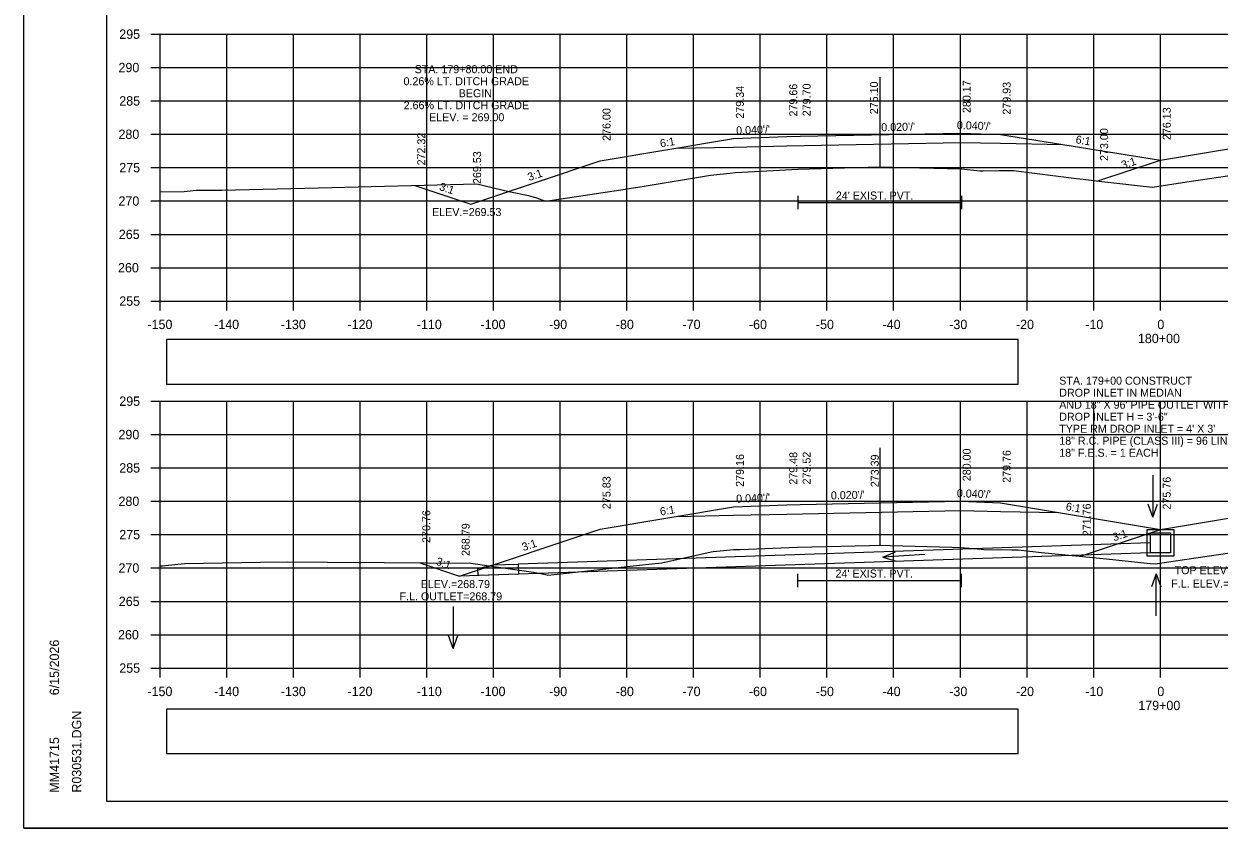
# Model space of a CAD drawing. Extents: x 285 to 4233, y -659 to 3710.
# Drawn here: x 1053.3 to 1232.5, y 2092.3 to 2212.8 of the extents above; entities that cross this region are included whole.
import ezdxf

# ---------------------------------------------------------------- set-up
doc = ezdxf.new("R2010")
doc.units = 0
for name, color, linetype in [('R_Alt Surface', 7, 'Continuous'), ('R_Axis', 7, 'Continuous'), ('R_Axis Annot', 7, 'Continuous'), ('R_Border', 7, 'Continuous'), ('R_Exist Surface', 7, 'Continuous'), ('R_Fin Surface', 7, 'Continuous'), ('R_Grid', 7, 'Continuous'), ('R_No Plot', 7, 'Continuous'), ('R_Water', 7, 'Continuous'), ('R_Water Annot', 7, 'Continuous'), ('R_Xsect Elev', 7, 'Continuous'), ('R_Xsect Slope', 7, 'Continuous')]:
    doc.layers.add(name, color=color, linetype=linetype)

# ---------------------------------------------------------------- blocks, each defined once
blk = doc.blocks.new('18FESL')
at = {"layer": 'R_Water'}
blk.add_lwpolyline([(3.833, -0.001), (3.833, -1.501), (-2.25, -1.501), (-2.25, -0.46), (0, -0.001)], close=True, dxfattribs=at)
blk = doc.blocks.new('18LT')
at = {"layer": 'R_Water'}
blk.add_blockref('18FESL', (0, 0.001), dxfattribs=at)
blk = doc.blocks.new('FES18LT_P')
at = {"layer": 'R_Water'}
blk.add_blockref('18LT', (0, 0), dxfattribs=at)

msp = doc.modelspace()

# ---------------------------------------------------------------- linework, layer by layer
at = {"layer": 'R_Alt Surface'}
for points in [[(1151.11, 2194.16), (1159.68, 2194.33), (1167.68, 2194.49), (1193.68, 2195.01), (1193.68, 2195.01), (1199.68, 2194.89), (1209.03, 2194.7)], [(1169.29, 2187.03), (1169.29, 2185.03)], [(1193.83, 2187.03), (1193.83, 2185.03)], [(1169.29, 2186.03), (1193.83, 2186.03)], [(1151.11, 2138.99), (1159.68, 2139.16), (1167.68, 2139.32), (1193.68, 2139.84), (1193.68, 2139.84), (1199.68, 2139.72), (1208.52, 2139.54)], [(1169.24, 2130.38), (1169.24, 2128.38)], [(1169.24, 2129.38), (1193.79, 2129.38)], [(1193.79, 2130.38), (1193.79, 2128.38)]]:
    msp.add_lwpolyline(points, dxfattribs=at)
at = {"layer": 'R_Axis'}
for p, q in [((1072.28, 2211.25), (1073.68, 2211.25)), ((1073.68, 2171.25), (1073.68, 2211.25)), ((1072.28, 2206.25), (1073.68, 2206.25)), ((1072.28, 2201.25), (1073.68, 2201.25)), ((1072.28, 2196.25), (1073.68, 2196.25)), ((1072.28, 2191.25), (1073.68, 2191.25)), ((1072.28, 2186.25), (1073.68, 2186.25)), ((1072.28, 2181.25), (1073.68, 2181.25)), ((1072.28, 2176.25), (1073.68, 2176.25)), ((1072.28, 2171.25), (1073.68, 2171.25)), ((1073.68, 2171.25), (1373.68, 2171.25)), ((1073.68, 2169.85), (1073.68, 2171.25)), ((1083.68, 2169.85), (1083.68, 2171.25)), ((1093.68, 2169.85), (1093.68, 2171.25)), ((1103.68, 2169.85), (1103.68, 2171.25)), ((1113.68, 2169.85), (1113.68, 2171.25)), ((1123.68, 2169.85), (1123.68, 2171.25)), ((1133.68, 2169.85), (1133.68, 2171.25)), ((1143.68, 2169.85), (1143.68, 2171.25)), ((1153.68, 2169.85), (1153.68, 2171.25)), ((1163.68, 2169.85), (1163.68, 2171.25)), ((1173.68, 2169.85), (1173.68, 2171.25)), ((1183.68, 2169.85), (1183.68, 2171.25)), ((1193.68, 2169.85), (1193.68, 2171.25)), ((1203.68, 2169.85), (1203.68, 2171.25)), ((1213.68, 2169.85), (1213.68, 2171.25)), ((1223.68, 2169.85), (1223.68, 2171.25)), ((1072.28, 2156.25), (1073.68, 2156.25)), ((1073.68, 2116.25), (1073.68, 2156.25)), ((1072.28, 2151.25), (1073.68, 2151.25)), ((1072.28, 2146.25), (1073.68, 2146.25)), ((1072.28, 2141.25), (1073.68, 2141.25)), ((1072.28, 2136.25), (1073.68, 2136.25)), ((1072.28, 2131.25), (1073.68, 2131.25)), ((1072.28, 2126.25), (1073.68, 2126.25)), ((1072.28, 2121.25), (1073.68, 2121.25)), ((1072.28, 2116.25), (1073.68, 2116.25)), ((1073.68, 2116.25), (1373.68, 2116.25)), ((1073.68, 2114.85), (1073.68, 2116.25)), ((1083.68, 2114.85), (1083.68, 2116.25)), ((1093.68, 2114.85), (1093.68, 2116.25)), ((1103.68, 2114.85), (1103.68, 2116.25)), ((1113.68, 2114.85), (1113.68, 2116.25)), ((1123.68, 2114.85), (1123.68, 2116.25)), ((1133.68, 2114.85), (1133.68, 2116.25)), ((1143.68, 2114.85), (1143.68, 2116.25)), ((1153.68, 2114.85), (1153.68, 2116.25)), ((1163.68, 2114.85), (1163.68, 2116.25)), ((1173.68, 2114.85), (1173.68, 2116.25)), ((1183.68, 2114.85), (1183.68, 2116.25)), ((1193.68, 2114.85), (1193.68, 2116.25)), ((1203.68, 2114.85), (1203.68, 2116.25)), ((1213.68, 2114.85), (1213.68, 2116.25)), ((1223.68, 2114.85), (1223.68, 2116.25))]:
    msp.add_line(p, q, dxfattribs=at)
at = {"layer": 'R_Axis Annot'}
for points in [[(1074.67, 2158.82), (1202.36, 2158.82), (1202.36, 2165.47), (1074.67, 2165.47)], [(1074.67, 2103.43), (1202.36, 2103.43), (1202.36, 2110.09), (1074.67, 2110.09)]]:
    msp.add_lwpolyline(points, close=True, dxfattribs=at)
at = {"layer": 'R_Border'}
for p, q in [((1065.68, 2096.25), (1065.68, 2301.71)), ((1065.68, 2096.25), (1065.68, 2096.25)), ((1381.86, 2096.25), (1065.68, 2096.25))]:
    msp.add_line(p, q, dxfattribs=at)
at = {"layer": 'R_Exist Surface'}
for points in [[(1073.68, 2187.62), (1077.32, 2187.67), (1079.1, 2187.87), (1082.93, 2187.86), (1097.43, 2188.21), (1121.16, 2188.81), (1125.96, 2187.66), (1128.95, 2187.06), (1130.12, 2186.7), (1131.5, 2186.21), (1142.79, 2187.94), (1144.95, 2188.25), (1145.99, 2188.43), (1156.2, 2190.1), (1159.11, 2190.41), (1159.97, 2190.51), (1166.59, 2190.88), (1169.29, 2191.03), (1171.08, 2191.07), (1181.62, 2191.35), (1183.44, 2191.31), (1193.83, 2191.06), (1196.62, 2190.79), (1197.11, 2190.75), (1199.46, 2190.8), (1201.63, 2190.84), (1211.11, 2189.63), (1212.12, 2189.52), (1214.88, 2189.18), (1222.5, 2188.3), (1227.63, 2189.1), (1235.79, 2190.3)], [(1073.68, 2131.57), (1074.04, 2131.56), (1076.33, 2131.83), (1077.35, 2131.94), (1088.76, 2132.1), (1092.85, 2132.16), (1098.77, 2132.12), (1107.28, 2132.06), (1120.29, 2131.95), (1123.05, 2131.55), (1129.68, 2130.61), (1131.47, 2130.25), (1131.84, 2130.17), (1132.8, 2130.27), (1146.47, 2131.77), (1148.94, 2132.02), (1154.77, 2133.32), (1156.3, 2133.66), (1156.62, 2133.7), (1158.16, 2133.85), (1159.69, 2134), (1160.67, 2134.04), (1169.24, 2134.38), (1180.04, 2134.62), (1181.35, 2134.65), (1192.42, 2134.37), (1193.79, 2134.33), (1196.82, 2134.05), (1197.2, 2134.02), (1201.38, 2133.96), (1202.33, 2133.95), (1205.87, 2133.59), (1215.61, 2132.62), (1222.13, 2131.93), (1222.9, 2131.85), (1235.44, 2133.7)]]:
    msp.add_lwpolyline(points, dxfattribs=at)
at = {"layer": 'R_Fin Surface'}
for points in [[(1111.9, 2188.58), (1120.27, 2185.79), (1139.68, 2192.26), (1159.68, 2195.59), (1167.68, 2195.91), (1169.68, 2195.95), (1193.68, 2196.43), (1199.68, 2196.19), (1223.68, 2192.38)], [(1214.29, 2189.25), (1223.68, 2192.38), (1247.68, 2196.38), (1253.68, 2196.62), (1277.68, 2196.14), (1279.68, 2196.1), (1287.68, 2195.78), (1307.68, 2192.45), (1320, 2188.34), (1324.95, 2189.99)], [(1112.65, 2132.01), (1118.56, 2130.04), (1139.68, 2137.08), (1159.68, 2140.41), (1167.68, 2140.73), (1169.68, 2140.77), (1193.68, 2141.25), (1199.68, 2141.01), (1223.68, 2137.01)], [(1211.68, 2133.01), (1223.68, 2137.01), (1247.68, 2141.01), (1253.68, 2141.25), (1277.68, 2140.77), (1279.68, 2140.73), (1287.68, 2140.41), (1307.68, 2137.08), (1325.16, 2131.25), (1330.72, 2133.11)]]:
    msp.add_lwpolyline(points, dxfattribs=at)
at = {"layer": 'R_Grid'}
for p, q in [((1073.68, 2211.25), (1373.68, 2211.25)), ((1073.68, 2171.25), (1073.68, 2211.25)), ((1083.68, 2171.25), (1083.68, 2211.25)), ((1093.68, 2171.25), (1093.68, 2211.25)), ((1103.68, 2171.25), (1103.68, 2211.25)), ((1113.68, 2171.25), (1113.68, 2211.25)), ((1123.68, 2171.25), (1123.68, 2211.25)), ((1133.68, 2171.25), (1133.68, 2211.25)), ((1143.68, 2171.25), (1143.68, 2211.25)), ((1153.68, 2171.25), (1153.68, 2211.25)), ((1163.68, 2171.25), (1163.68, 2211.25)), ((1173.68, 2171.25), (1173.68, 2211.25)), ((1183.68, 2171.25), (1183.68, 2211.25)), ((1193.68, 2171.25), (1193.68, 2211.25)), ((1203.68, 2171.25), (1203.68, 2211.25)), ((1213.68, 2171.25), (1213.68, 2211.25)), ((1223.68, 2171.25), (1223.68, 2211.25)), ((1073.68, 2206.25), (1373.68, 2206.25)), ((1073.68, 2201.25), (1373.68, 2201.25)), ((1073.68, 2196.25), (1373.68, 2196.25)), ((1073.68, 2191.25), (1373.68, 2191.25)), ((1073.68, 2186.25), (1373.68, 2186.25)), ((1073.68, 2181.25), (1373.68, 2181.25)), ((1073.68, 2176.25), (1373.68, 2176.25)), ((1073.68, 2171.25), (1373.68, 2171.25)), ((1073.68, 2156.25), (1373.68, 2156.25)), ((1073.68, 2116.25), (1073.68, 2156.25)), ((1083.68, 2116.25), (1083.68, 2156.25)), ((1093.68, 2116.25), (1093.68, 2156.25)), ((1103.68, 2116.25), (1103.68, 2156.25)), ((1113.68, 2116.25), (1113.68, 2156.25)), ((1123.68, 2116.25), (1123.68, 2156.25)), ((1133.68, 2116.25), (1133.68, 2156.25)), ((1143.68, 2116.25), (1143.68, 2156.25)), ((1153.68, 2116.25), (1153.68, 2156.25)), ((1163.68, 2116.25), (1163.68, 2156.25)), ((1173.68, 2116.25), (1173.68, 2156.25)), ((1183.68, 2116.25), (1183.68, 2156.25)), ((1193.68, 2116.25), (1193.68, 2156.25)), ((1203.68, 2116.25), (1203.68, 2156.25)), ((1213.68, 2116.25), (1213.68, 2156.25)), ((1223.68, 2116.25), (1223.68, 2156.25)), ((1073.68, 2151.25), (1373.68, 2151.25)), ((1073.68, 2146.25), (1373.68, 2146.25)), ((1073.68, 2141.25), (1373.68, 2141.25)), ((1073.68, 2136.25), (1373.68, 2136.25)), ((1073.68, 2131.25), (1373.68, 2131.25)), ((1073.68, 2126.25), (1373.68, 2126.25)), ((1073.68, 2121.25), (1373.68, 2121.25)), ((1073.68, 2116.25), (1373.68, 2116.25))]:
    msp.add_line(p, q, dxfattribs=at)
at = {"layer": 'R_No Plot'}
msp.add_line((1053.28, 2092.27), (1386.61, 2092.27), dxfattribs=at)
for points in [[(1053.27, 2305.61), (1386.61, 2305.61), (1386.61, 2092.27), (1053.27, 2092.27)], [(1299.6, 2301.71), (1319.22, 2301.71), (1319.22, 2291.83), (1335.33, 2291.83), (1358.53, 2291.83), (1358.65, 2263.68), (1381.86, 2263.68), (1381.86, 2096.25), (1065.68, 2096.25), (1065.68, 2301.71)]]:
    msp.add_lwpolyline(points, close=True, dxfattribs=at)
at = {"layer": 'R_Water'}
for p, q in [((1222.18, 2135.01), (1127.4, 2131.84)), ((1222.18, 2133.51), (1118.56, 2130.04))]:
    msp.add_line(p, q, dxfattribs=at)
for points in [[(1223.68, 2137.01), (1225.68, 2137.01), (1225.68, 2133.01), (1223.68, 2133.01), (1221.68, 2133.01), (1221.68, 2137.01)], [(1223.68, 2136.51), (1225.18, 2136.51), (1225.18, 2133.51), (1223.68, 2133.51), (1222.18, 2133.51), (1222.18, 2136.51)]]:
    msp.add_lwpolyline(points, close=True, dxfattribs=at)
at = {"layer": 'R_Water Annot'}
for p, q in [((1222.52, 2145.16), (1222.54, 2138.87)), ((1222.54, 2138.87), (1221.83, 2140.8)), ((1222.54, 2138.87), (1223.23, 2140.8)), ((1182.07, 2132.85), (1183.95, 2133.67)), ((1188.34, 2133.26), (1182.07, 2132.85)), ((1182.07, 2132.85), (1184.04, 2132.28)), ((1223.06, 2130.35), (1222.36, 2128.42)), ((1223.06, 2124.06), (1223.06, 2130.35)), ((1223.06, 2130.35), (1223.76, 2128.42)), ((1117.62, 2125.48), (1117.64, 2119.2)), ((1117.64, 2119.2), (1116.94, 2121.12)), ((1117.64, 2119.2), (1118.34, 2121.12))]:
    msp.add_line(p, q, dxfattribs=at)
at = {"layer": 'R_Xsect Elev'}
for p, q in [((1181.68, 2191.35), (1181.68, 2204.8)), ((1181.68, 2134.64), (1181.68, 2149.24))]:
    msp.add_line(p, q, dxfattribs=at)

# ---------------------------------------------------------------- block references
at = {"layer": 'R_Water', "rotation": 1.9190514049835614}
msp.add_blockref('FES18LT_P', (1123.56, 2131.71), dxfattribs=at)

# ---------------------------------------------------------------- texts
at = {"layer": 'R_Axis Annot'}
for s, p in [('295', (1067.57, 2210.55)), ('290', (1067.45, 2205.55)), ('285', (1067.57, 2200.55)), ('280', (1067.45, 2195.55)), ('275', (1067.57, 2190.55)), ('270', (1067.45, 2185.55)), ('265', (1067.5, 2180.55)), ('260', (1067.38, 2175.55)), ('255', (1067.57, 2170.55)), ('-150', (1071.79, 2167.05)), ('-140', (1081.79, 2167.05)), ('-130', (1091.79, 2167.05)), ('-120', (1101.79, 2167.05)), ('-110', (1112.18, 2167.05)), ('-100', (1121.73, 2167.05)), ('-90', (1132.02, 2167.05)), ('-80', (1142.02, 2167.05)), ('-70', (1152.02, 2167.05)), ('-60', (1161.98, 2167.05)), ('-50', (1172.02, 2167.05)), ('-40', (1182.02, 2167.05)), ('-30', (1192.02, 2167.05)), ('-20', (1202.02, 2167.05)), ('-10', (1212.41, 2167.05)), ('0', (1223.22, 2167.05)), ('180+00', (1220.31, 2164.95)), ('295', (1067.57, 2155.55)), ('290', (1067.45, 2150.55)), ('285', (1067.57, 2145.55)), ('280', (1067.45, 2140.55)), ('275', (1067.57, 2135.55)), ('270', (1067.45, 2130.55)), ('265', (1067.5, 2125.55)), ('260', (1067.38, 2120.55)), ('255', (1067.57, 2115.55)), ('-150', (1071.79, 2112.05)), ('-140', (1081.79, 2112.05)), ('-130', (1091.79, 2112.05)), ('-120', (1101.79, 2112.05)), ('-110', (1112.18, 2112.05)), ('-100', (1121.73, 2112.05)), ('-90', (1132.02, 2112.05)), ('-80', (1142.02, 2112.05)), ('-70', (1152.02, 2112.05)), ('-60', (1161.98, 2112.05)), ('-50', (1172.02, 2112.05)), ('-40', (1182.02, 2112.05)), ('-30', (1192.02, 2112.05)), ('-20', (1202.02, 2112.05)), ('-10', (1212.41, 2112.05)), ('0', (1223.22, 2112.05)), ('179+00', (1220.36, 2109.95))]:
    msp.add_text(s, height=1.4, dxfattribs=at).set_placement(p)
at = {"layer": 'R_Border'}
for s, p in [('6/15/2026', (1058.54, 2112.18)), ('R030531.DGN', (1061.87, 2097.58)), ('MM41715', (1058.54, 2097.58))]:
    msp.add_text(s, height=1.4, rotation=90, dxfattribs=at).set_placement(p)
at = {"layer": 'R_Water'}
for p in [(1175.01, 2186.47), (1174.97, 2129.82)]:
    msp.add_text("24' EXIST. PVT.", height=1.2, dxfattribs=at).set_placement(p)
at = {"layer": 'R_Water Annot'}
for s, p in [('STA. 179+00 CONSTRUCT', (1208.51, 2158.72)), ('DROP INLET IN MEDIAN', (1208.51, 2156.92)), ('AND 18" X 96\' PIPE OUTLET WITH F.E.S.', (1208.51, 2155.12)), ('DROP INLET H = 3\'-6"', (1208.51, 2153.32)), ("TYPE RM DROP INLET = 4' X 3'", (1208.51, 2151.52)), ('18" R.C. PIPE (CLASS III) = 96 LIN. FT.', (1208.51, 2149.72)), ('18" F.E.S. = 1 EACH', (1208.51, 2147.92)), ('TOP ELEV.= 275.76', (1225.81, 2130.32)), ('F.L. ELEV.= 272.26', (1225.31, 2128.32)), ('F.L. OUTLET=268.79', (1109.59, 2126.4))]:
    msp.add_text(s, height=1.2, dxfattribs=at).set_placement(p)
at = {"layer": 'R_Xsect Elev'}
for s, p in [('STA. 179+80.00 END', (1111.86, 2205.4)), ('0.26% LT. DITCH GRADE', (1110.19, 2203.6)), ('BEGIN', (1118.46, 2201.8)), ('2.66% LT. DITCH GRADE', (1110.21, 2200)), ('ELEV. = 269.00', (1114.02, 2198.2)), ('ELEV.=269.53', (1114.47, 2183.99)), ('ELEV.=268.79', (1112.76, 2128.24))]:
    msp.add_text(s, height=1.2, dxfattribs=at).set_placement(p)
for s, p in [('279.34', (1161.23, 2198.59)), ('279.66', (1169.23, 2198.91)), ('279.70', (1171.23, 2198.95)), ('275.10', (1181.33, 2199.25)), ('280.17', (1195.23, 2199.43)), ('279.93', (1201.23, 2199.19)), ('276.00', (1141.23, 2195.26)), ('276.13', (1225.23, 2195.38)), ('272.32', (1113.45, 2191.58)), ('273.00', (1215.84, 2192.25)), ('269.53', (1121.82, 2188.79)), ('280.00', (1195.23, 2144.25)), ('279.76', (1201.23, 2144.01)), ('279.16', (1161.23, 2143.41)), ('279.48', (1169.23, 2143.73)), ('279.52', (1171.23, 2143.77)), ('273.39', (1181.45, 2143.35)), ('275.83', (1141.23, 2140.08)), ('275.76', (1225.23, 2140.01)), ('270.76', (1114.2, 2135.01)), ('271.76', (1213.23, 2136.01)), ('268.79', (1120.11, 2133.04))]:
    msp.add_text(s, height=1.2, rotation=90, dxfattribs=at).set_placement(p)
at = {"layer": 'R_Xsect Slope'}
for s, rotation, p in [("0.040'/'", 2.2907, (1160.09, 2196.21)), ("0.020'/'", 1.1457, (1181.83, 2196.7)), ("0.040'/'", 357.7094, (1193.14, 2197.05)), ('6:1', 9.4614, (1148.75, 2194.27)), ('6:1', 350.984, (1210.91, 2194.91)), ('3:1', 18.4377, (1218.04, 2191.03)), ('3:1', 18.4356, (1129.03, 2189.23)), ('3:1', 341.5663, (1115.46, 2187.92)), ("0.040'/'", 2.2907, (1160.09, 2141.03)), ("0.020'/'", 1.1458, (1174.28, 2141.52)), ("0.040'/'", 357.7094, (1193.14, 2141.88)), ('6:1', 9.4614, (1148.75, 2139.1)), ('6:1', 350.5375, (1209.43, 2139.92)), ('3:1', 18.4361, (1216.73, 2135.23)), ('3:1', 18.4362, (1128.17, 2133.77)), ('3:1', 341.5613, (1114.97, 2131.76))]:
    msp.add_text(s, height=1.2, rotation=rotation, dxfattribs=at).set_placement(p)

doc.saveas('drawing.dxf')
